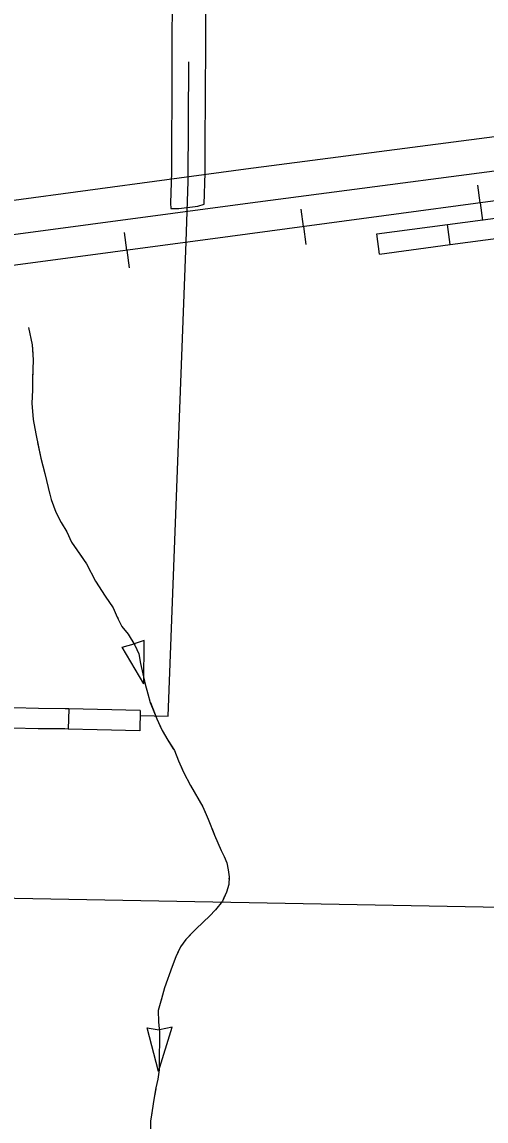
# Model space of a CAD drawing. Extents: x 1196286 to 1268366, y 2040822 to 2082115.
# Drawn here: x 1227299 to 1228587, y 2055063 to 2058115 of the extents above; entities that cross this region are included whole.
import ezdxf

# ---------------------------------------------------------------- set-up
doc = ezdxf.new("R2010")
doc.units = 0
for name, color, linetype in [('60', 7, 'Continuous'), ('61', 7, 'Continuous'), ('62', 7, 'Continuous'), ('Level 1', 7, 'Continuous'), ('Level 81', 7, 'Continuous'), ('Level 84', 7, 'Continuous'), ('Level 87', 7, 'Continuous')]:
    doc.layers.add(name, color=color, linetype=linetype)

msp = doc.modelspace()

# ---------------------------------------------------------------- linework, layer by layer
at = {"layer": '60'}
msp.add_lwpolyline([(1226978.9, 2055687.6), (1228829.1, 2055653.6)], dxfattribs=at)
at = {"layer": '61'}
for p, q in [((1228487.7, 2057496.8), (1228480.3, 2057552.6)), ((1228291.4, 2057470.7), (1228284, 2057526.4)), ((1227429.5, 2056207.6), (1227428, 2056151.4)), ((1227627.3, 2056202.8), (1227626, 2056146.5))]:
    msp.add_line(p, q, dxfattribs=at)
for points in [[(1228480.3, 2057552.6), (1228676.5, 2057578.7)], [(1228284, 2057526.4), (1228480.3, 2057552.6)], [(1228487.7, 2057496.8), (1228684, 2057523)], [(1228291.4, 2057470.7), (1228487.7, 2057496.8)], [(1227429.5, 2056207.6), (1227419, 2056207.9), (1227345.6, 2056208.5), (1227276.2, 2056210.6), (1227233.2, 2056214.1)], [(1227627.3, 2056202.8), (1227509, 2056205.5), (1227429.5, 2056207.6)], [(1227428, 2056151.4), (1227418, 2056151.7), (1227344.5, 2056152.3), (1227273.1, 2056154.4), (1227228.7, 2056158)], [(1227626, 2056146.5), (1227507.6, 2056149.3), (1227428, 2056151.4)]]:
    msp.add_lwpolyline(points, dxfattribs=at)
at = {"layer": '62'}
for p, q in [((1227577.4, 2056378.5), (1227610.4, 2056388.1)), ((1227637.7, 2056276.8), (1227577.4, 2056378.5)), ((1227638.3, 2056397.7), (1227610.7, 2056388.3)), ((1227637.7, 2056276.8), (1227638.3, 2056397.7)), ((1227646.5, 2055321.7), (1227680.4, 2055316.3)), ((1227677.8, 2055201), (1227646.5, 2055321.7)), ((1227677.8, 2055201), (1227716, 2055323.9)), ((1227716, 2055323.9), (1227680.8, 2055316.4))]:
    msp.add_line(p, q, dxfattribs=at)
for points in [[(1227317.1, 2057266.8), (1227327.3, 2057218.9), (1227330.5, 2057176.8), (1227328.6, 2057124.5), (1227328.2, 2057093), (1227326.6, 2057056.5), (1227330.5, 2057011.3), (1227337.4, 2056971), (1227351.9, 2056903.5), (1227362.9, 2056861.2), (1227372.1, 2056822), (1227380.6, 2056789.1), (1227393.6, 2056753.6), (1227407.9, 2056724.8), (1227423.6, 2056699.4), (1227437.1, 2056670.6), (1227478.2, 2056609.9), (1227503.4, 2056562.2), (1227529.8, 2056520.4), (1227552.6, 2056487.8), (1227563.9, 2056462.1), (1227576.7, 2056436.7), (1227594.3, 2056415), (1227612.7, 2056384.7), (1227623.6, 2056360.5), (1227628.1, 2056333.7), (1227641.2, 2056276), (1227648.7, 2056249.5), (1227655.5, 2056225.4), (1227673.2, 2056180), (1227688.5, 2056147.5), (1227704.6, 2056120.5), (1227722.2, 2056091.7), (1227734.2, 2056063.7), (1227747.2, 2056031.9), (1227766.6, 2055994.8), (1227801.7, 2055935.3), (1227816.3, 2055901.6), (1227834, 2055856.6), (1227843.1, 2055835.4), (1227852.5, 2055814.3), (1227860.9, 2055798), (1227867.8, 2055780.2), (1227871.3, 2055761), (1227874, 2055741), (1227873, 2055719.6), (1227866.7, 2055698.2), (1227855.5, 2055673.9), (1227836.1, 2055649.8), (1227819.4, 2055632), (1227803.4, 2055616), (1227780.6, 2055595.3), (1227753.7, 2055566.7), (1227739.2, 2055546.6), (1227726, 2055518.6), (1227715.9, 2055492), (1227694.5, 2055432.9), (1227686.6, 2055402.5), (1227677.6, 2055370.3), (1227678.3, 2055338.3), (1227681.3, 2055310.1), (1227680.8, 2055278.9), (1227679.7, 2055249.9), (1227680.5, 2055228.9), (1227679.8, 2055205.2), (1227676.1, 2055178.9), (1227671.3, 2055154.9), (1227665.6, 2055122.7), (1227660.7, 2055092.6), (1227656.2, 2055062.6)], [(1227317.1, 2057266.8), (1227327.3, 2057218.9), (1227329.2, 2057193.7)], [(1227317.1, 2057266.8), (1227327.3, 2057218.9), (1227330.5, 2057176.8), (1227328.6, 2057124.5), (1227328.2, 2057093), (1227326.6, 2057056.5), (1227330.5, 2057011.3), (1227337.4, 2056971), (1227351.9, 2056903.5), (1227362.9, 2056861.2), (1227372.1, 2056822), (1227380.6, 2056789.1), (1227393.6, 2056753.6), (1227407.9, 2056724.8), (1227423.6, 2056699.4), (1227437.1, 2056670.6), (1227478.2, 2056609.9), (1227503.4, 2056562.2), (1227529.8, 2056520.4), (1227552.6, 2056487.8), (1227563.9, 2056462.1), (1227576.7, 2056436.7), (1227594.3, 2056415), (1227612.7, 2056384.7), (1227623.6, 2056360.5), (1227628.1, 2056333.7), (1227641.2, 2056276), (1227648.7, 2056249.5), (1227655.5, 2056225.4), (1227673.2, 2056180), (1227688.5, 2056147.5), (1227704.6, 2056120.5), (1227722.2, 2056091.7), (1227734.2, 2056063.7), (1227747.2, 2056031.9), (1227766.6, 2055994.8), (1227801.7, 2055935.3), (1227816.3, 2055901.6), (1227834, 2055856.6), (1227843.1, 2055835.4), (1227852.5, 2055814.3), (1227860.9, 2055798), (1227867.8, 2055780.2), (1227871.3, 2055761), (1227874, 2055741), (1227873, 2055719.6), (1227866.7, 2055698.2), (1227855.5, 2055673.9), (1227836.1, 2055649.8), (1227819.4, 2055632), (1227803.4, 2055616), (1227780.6, 2055595.3), (1227753.7, 2055566.7), (1227739.2, 2055546.6), (1227726, 2055518.6), (1227715.9, 2055492), (1227694.5, 2055432.9), (1227686.6, 2055402.5), (1227677.6, 2055370.3), (1227678.3, 2055338.3), (1227681.3, 2055310.1), (1227680.8, 2055278.9), (1227679.7, 2055249.9), (1227680.5, 2055228.9), (1227679.8, 2055205.2), (1227676.1, 2055178.9), (1227671.3, 2055154.9), (1227665.6, 2055122.7), (1227660.7, 2055092.6), (1227656.2, 2055062.6)], [(1227329.3, 2057144.3), (1227328.6, 2057124.5), (1227328.2, 2057093), (1227326.6, 2057056.5), (1227330.5, 2057011.3), (1227333.1, 2056996.3)], [(1227342.4, 2056947.7), (1227351.9, 2056903.5), (1227362.9, 2056861.2), (1227372.1, 2056822), (1227377, 2056803.3)], [(1227392.6, 2056756.4), (1227393.6, 2056753.6), (1227407.9, 2056724.8), (1227423.6, 2056699.4), (1227437.1, 2056670.6), (1227466.1, 2056627.8)], [(1227491.3, 2056585.2), (1227503.4, 2056562.2), (1227529.8, 2056520.4), (1227552.6, 2056487.8), (1227563.9, 2056462.1), (1227566.2, 2056457.4)], [(1227593.3, 2056416.3), (1227594.3, 2056415), (1227612.7, 2056384.7), (1227616.9, 2056375.2)], [(1227655.6, 2056225.1), (1227673.2, 2056180), (1227682.1, 2056161.1)], [(1227682.1, 2056161.1), (1227688.5, 2056147.5), (1227704.6, 2056120.5), (1227719.1, 2056096.8)], [(1227739.2, 2056051.6), (1227747.2, 2056031.9), (1227766.6, 2055994.8), (1227801.7, 2055935.3), (1227808.2, 2055920.3)], [(1227826.9, 2055874.5), (1227834, 2055856.6), (1227843.1, 2055835.4), (1227852.5, 2055814.3), (1227860.9, 2055798), (1227867.8, 2055780.2), (1227871.3, 2055761), (1227874, 2055741), (1227873.7, 2055735.1)], [(1227861.8, 2055687.6), (1227855.5, 2055673.9), (1227836.1, 2055649.8), (1227819.4, 2055632), (1227803.4, 2055616), (1227780.6, 2055595.3), (1227763.7, 2055577.3)], [(1227734.9, 2055537.4), (1227726, 2055518.6), (1227715.9, 2055492), (1227694.5, 2055432.9), (1227686.6, 2055402.5), (1227685.3, 2055397.7)], [(1227678, 2055349.3), (1227678.3, 2055338.3), (1227681.3, 2055310.1), (1227680.8, 2055278.9), (1227679.7, 2055249.9), (1227680.4, 2055233.5)], [(1227670.8, 2055152.3), (1227665.6, 2055122.7), (1227660.7, 2055092.6), (1227658.7, 2055079)], [(1227658.7, 2055079), (1227656.2, 2055062.6), (1227655.9, 2055039.7), (1227658.9, 2055016), (1227660.5, 2055005.3)]]:
    msp.add_lwpolyline(points, dxfattribs=at)
at = {"layer": 'Level 1'}
msp.add_lwpolyline([(1227627, 2056189.1), (1227704.8, 2056187.5), (1227754.8, 2057504.1), (1227760.8, 2057673.2), (1227762.1, 2058004.7)], dxfattribs=at)
at = {"layer": 'Level 81'}
for p, q in [((1228571.3, 2057612.7), (1228564.7, 2057661.8)), ((1228571.3, 2057612.7), (1228577.9, 2057563.6)), ((1228080.7, 2057546.7), (1228074.1, 2057595.7)), ((1228080.7, 2057546.7), (1228087.3, 2057497.6)), ((1227590.1, 2057481.2), (1227583.6, 2057530.3)), ((1227590.1, 2057481.2), (1227596.6, 2057432.2))]:
    msp.add_line(p, q, dxfattribs=at)
for points in [[(1232843.5, 2059217.9), (1231651.7, 2058559.1), (1230722.4, 2058040.9), (1230500.2, 2057922.6), (1230464.3, 2057903.9), (1230407.8, 2057880.2), (1230370.2, 2057864.6), (1230342.3, 2057857.1), (1230311.2, 2057850), (1230256.3, 2057834.9), (1230170, 2057825.2), (1230023.6, 2057805.8), (1229812.4, 2057777.5), (1229032.6, 2057674.8), (1227877.5, 2057519.3), (1227224.9, 2057432.8), (1226438.4, 2057327.5), (1226182.7, 2057296.1)], [(1232843.5, 2059217.9), (1231651.7, 2058559.1), (1230722.4, 2058040.9), (1230500.2, 2057922.6), (1230464.3, 2057903.9), (1230407.8, 2057880.2), (1230370.2, 2057864.6), (1230342.3, 2057857.1), (1230311.2, 2057850), (1230256.3, 2057834.9), (1230170, 2057825.2), (1230023.6, 2057805.8), (1229812.4, 2057777.5), (1229032.6, 2057674.8), (1227877.5, 2057519.3), (1227224.9, 2057432.8), (1226438.4, 2057327.5), (1226182.7, 2057296.1)], [(1231651.7, 2058559.1), (1230722.4, 2058040.9), (1230500.2, 2057922.6), (1230464.3, 2057903.9), (1230407.8, 2057880.2), (1230370.2, 2057864.6), (1230342.3, 2057857.1), (1230311.2, 2057850), (1230256.3, 2057834.9), (1230170, 2057825.2), (1230023.6, 2057805.8), (1229812.4, 2057777.5), (1229032.6, 2057674.8), (1227877.5, 2057519.3), (1227224.9, 2057432.8)]]:
    msp.add_lwpolyline(points, dxfattribs=at)
at = {"layer": 'Level 84'}
for points in [[(1230439.4, 2058112.1), (1230406.3, 2058097.8), (1230342.8, 2058067.7), (1230299.7, 2058051.8), (1230239.4, 2058030.4), (1230173.5, 2058011.2), (1230119, 2057997.5), (1229955.2, 2057972.7), (1229468.9, 2057909.3), (1228866.6, 2057829.7), (1227920.4, 2057706.2), (1227262.9, 2057617.6), (1227081, 2057594.9), (1227031.3, 2057589.8), (1226981.7, 2057588), (1226922.8, 2057586.3), (1226748.6, 2057585.4), (1226587.7, 2057577.3), (1226482.7, 2057567.1), (1226342.5, 2057548.3), (1226233, 2057523.8)], [(1226255.8, 2057432.5), (1226358.4, 2057455.9), (1226493.4, 2057474), (1226594.5, 2057483.7), (1226751.2, 2057491.6), (1226924.4, 2057492.6), (1226984.7, 2057494.3), (1227037.7, 2057496.2), (1227091.6, 2057501.7), (1227275, 2057524.7), (1227932.8, 2057613.3), (1228878.8, 2057736.7), (1229481.1, 2057816.4), (1229968.3, 2057879.9), (1230137.4, 2057905.5), (1230198, 2057920.7), (1230268.2, 2057941.2), (1230331.6, 2057963.6), (1230379.2, 2057981.2), (1230444.9, 2058012.4), (1230476.5, 2058026)]]:
    msp.add_lwpolyline(points, dxfattribs=at)
at = {"layer": 'Level 87'}
msp.add_lwpolyline([(1227715.8, 2058169), (1227715.4, 2058062), (1227714.8, 2057906.6), (1227714.4, 2057780.8), (1227714, 2057697.9), (1227711.7, 2057611.7), (1227712.1, 2057596.7), (1227734.4, 2057597.1), (1227787, 2057603.3), (1227805.4, 2057608.8), (1227807.8, 2057696.5), (1227808.1, 2057780.5), (1227808.6, 2057906.2), (1227809.2, 2058061.7), (1227809.5, 2058168.6)], dxfattribs=at)

doc.saveas('drawing.dxf')
